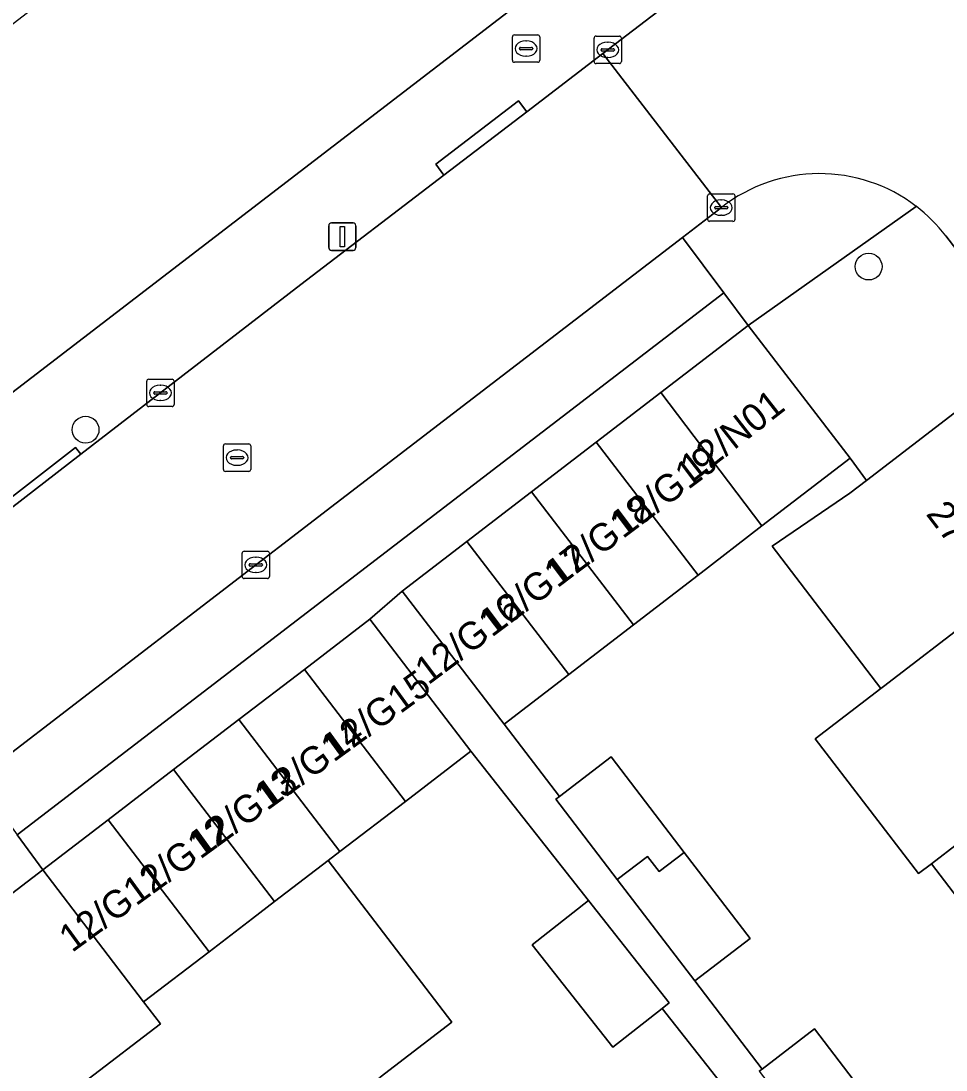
# Model space of a CAD drawing. Extents: x 159352 to 160617, y 385888 to 387323.
# Drawn here: x 159828.84 to 159862.62, y 386877.6 to 386915.89 of the extents above; entities that cross this region are included whole.
import ezdxf

# ---------------------------------------------------------------- set-up
doc = ezdxf.new("R2010")
doc.units = 0
for name, color, linetype in [('IMGEO_Boom', 7, 'Continuous'), ('IMGEO_Brandkraan', 7, 'Continuous'), ('IMGEO_Erf', 7, 'Continuous'), ('IMGEO_Kolk', 7, 'Continuous'), ('IMGEO_Lichtmast', 7, 'Continuous'), ('IMGEO_Pand', 7, 'Continuous'), ('IMGEO_Pand_nummerreeks', 7, 'Continuous'), ('IMGEO_Rijbaan_lokaal_open', 7, 'Continuous'), ('IMGEO_Rioolput', 7, 'Continuous'), ('IMGEO_Voetpad_open', 7, 'Continuous')]:
    doc.layers.add(name, color=color, linetype=linetype)

msp = doc.modelspace()

# ---------------------------------------------------------------- linework, layer by layer
at = {"layer": 'IMGEO_Boom'}
for centre in [(159859.79, 386906.923), (159831.197, 386900.969)]:
    msp.add_circle(centre, 0.489, dxfattribs=at)
at = {"layer": 'IMGEO_Brandkraan'}
for p, q in [((159846.781, 386914.454), (159846.781, 386915.306)), ((159846.856, 386915.38), (159847.708, 386915.38)), ((159847.269, 386915.16), (159847.294, 386915.16)), ((159847.782, 386915.306), (159847.782, 386914.454)), ((159847.04, 386914.874), (159847.04, 386914.886)), ((159847.478, 386914.837), (159847.08, 386914.837)), ((159847.083, 386914.923), (159847.481, 386914.923)), ((159847.524, 386914.886), (159847.524, 386914.874)), ((159847.708, 386914.38), (159846.856, 386914.38)), ((159847.292, 386914.6), (159847.267, 386914.6))]:
    msp.add_line(p, q, dxfattribs=at)
for points in [[(159846.781, 386914.454), (159846.781, 386915.306)], [(159846.856, 386915.38), (159847.708, 386915.38)], [(159847.782, 386915.306), (159847.782, 386914.454)], [(159847.708, 386914.38), (159846.856, 386914.38)]]:
    msp.add_lwpolyline(points, dxfattribs=at)
for centre, radius, start, end in [((159846.858, 386915.304), 0.0765, 91.552, 178.448), ((159846.858, 386915.304), 0.0765, 91.552, 178.448), ((159847.706, 386915.304), 0.0765, 1.552, 88.448), ((159847.706, 386915.304), 0.0765, 1.552, 88.448), ((159847.08, 386914.883), 0.0403, 85.8775, 175.7526), ((159847.077, 386914.873), 0.0366, 178.938, 274.7102), ((159847.481, 386914.88), 0.043, 264.8664, 352.4533), ((159847.485, 386914.885), 0.0386, 1.7309, 96.639), ((159846.858, 386914.456), 0.0765, 181.552, 268.448), ((159846.858, 386914.456), 0.0765, 181.552, 268.448), ((159847.706, 386914.456), 0.0765, 271.552, 358.448), ((159847.706, 386914.456), 0.0765, 271.552, 358.448)]:
    msp.add_arc(centre, radius, start, end, dxfattribs=at)
for centre, major_axis, ratio, start_param, end_param in [((159847.268, 386914.88), (-0.387, 0.002), 0.722429, 4.712389, 7.853982), ((159847.293, 386914.88), (-0.39, 0.002), 0.717154, 1.570796, 4.712389)]:
    msp.add_ellipse(centre, major_axis=major_axis, ratio=ratio, start_param=start_param, end_param=end_param, dxfattribs=at)
at = {"layer": 'IMGEO_Erf'}
msp.add_lwpolyline([(159860.725, 386927.055), (159853.856, 386936.105), (159849.215, 386932.539), (159849.641, 386931.985), (159844.498, 386928.033), (159839.446, 386924.152), (159834.401, 386920.276), (159829.349, 386916.394), (159824.296, 386912.512), (159819.251, 386908.636), (159814.206, 386904.76), (159809.154, 386900.878), (159804.102, 386896.997), (159799.065, 386893.127), (159794.013, 386889.245), (159788.968, 386885.369), (159783.932, 386881.5), (159778.871, 386877.611), (159773.819, 386873.73), (159768.774, 386869.854), (159763.584, 386865.866), (159761.45, 386868.643), (159758.956, 386866.727), (159767.092, 386855.2)], close=True, dxfattribs=at)
for points in [[(159867.765, 386881.673), (159865.847, 386880.204), (159862.079, 386885.126), (159861.612, 386884.768), (159857.843, 386889.69), (159860.238, 386891.525), (159856.272, 386896.716), (159859.104, 386898.655), (159859.711, 386899.12), (159859.112, 386899.927), (159855.895, 386897.457), (159853.561, 386895.665), (159851.2, 386893.852), (159848.839, 386892.039), (159846.478, 386890.226), (159848.502, 386887.582), (159850.388, 386889.025), (159853.056, 386885.538), (159855.462, 386882.395), (159853.441, 386880.848), (159855.902, 386877.633), (159857.815, 386879.097), (159860.483, 386875.61)], [(159854.696, 386876.739), (159852.249, 386879.846), (159850.453, 386878.432), (159847.51, 386882.171), (159849.56, 386883.786), (159845.264, 386889.231), (159842.875, 386887.402), (159840.487, 386885.574), (159840.056, 386885.244), (159844.573, 386879.345), (159841.958, 386877.344)], [(159831.298, 386877.265), (159833.932, 386879.29), (159833.319, 386880.09), (159829.632, 386884.906), (159822.908, 386879.759)]]:
    msp.add_lwpolyline(points, dxfattribs=at)
at = {"layer": 'IMGEO_Kolk'}
for p, q in [((159849.762, 386914.407), (159849.762, 386915.259)), ((159849.837, 386915.333), (159850.689, 386915.333)), ((159850.25, 386915.113), (159850.275, 386915.113)), ((159850.763, 386915.259), (159850.763, 386914.407)), ((159850.021, 386914.827), (159850.021, 386914.839)), ((159850.459, 386914.79), (159850.061, 386914.79)), ((159850.064, 386914.876), (159850.462, 386914.876)), ((159850.505, 386914.839), (159850.505, 386914.827)), ((159850.689, 386914.333), (159849.837, 386914.333)), ((159850.273, 386914.553), (159850.248, 386914.553)), ((159853.909, 386908.649), (159853.909, 386909.501)), ((159853.984, 386909.575), (159854.836, 386909.575)), ((159854.397, 386909.355), (159854.422, 386909.355)), ((159854.91, 386909.501), (159854.91, 386908.649)), ((159854.168, 386909.069), (159854.168, 386909.081)), ((159854.606, 386909.032), (159854.208, 386909.032)), ((159854.211, 386909.118), (159854.609, 386909.118)), ((159854.652, 386909.081), (159854.652, 386909.069)), ((159854.42, 386908.795), (159854.395, 386908.795)), ((159854.836, 386908.575), (159853.984, 386908.575)), ((159833.429, 386901.887), (159833.429, 386902.739)), ((159833.504, 386902.813), (159834.356, 386902.813)), ((159833.917, 386902.593), (159833.942, 386902.593)), ((159834.43, 386902.739), (159834.43, 386901.887)), ((159833.688, 386902.307), (159833.688, 386902.319)), ((159834.126, 386902.27), (159833.728, 386902.27)), ((159833.731, 386902.356), (159834.129, 386902.356)), ((159834.172, 386902.319), (159834.172, 386902.307)), ((159834.356, 386901.813), (159833.504, 386901.813)), ((159833.94, 386902.033), (159833.915, 386902.033)), ((159836.912, 386895.609), (159836.912, 386896.461)), ((159836.987, 386896.535), (159837.839, 386896.535)), ((159837.913, 386896.461), (159837.913, 386895.609)), ((159837.171, 386896.029), (159837.171, 386896.041)), ((159837.609, 386895.992), (159837.211, 386895.992)), ((159837.214, 386896.078), (159837.612, 386896.078)), ((159837.4, 386896.315), (159837.425, 386896.315)), ((159837.655, 386896.041), (159837.655, 386896.029)), ((159837.423, 386895.755), (159837.398, 386895.755)), ((159837.839, 386895.535), (159836.987, 386895.535))]:
    msp.add_line(p, q, dxfattribs=at)
for points in [[(159849.762, 386914.407), (159849.762, 386915.259)], [(159849.837, 386915.333), (159850.689, 386915.333)], [(159850.763, 386915.259), (159850.763, 386914.407)], [(159850.689, 386914.333), (159849.837, 386914.333)], [(159853.909, 386908.649), (159853.909, 386909.501)], [(159853.984, 386909.575), (159854.836, 386909.575)], [(159854.91, 386909.501), (159854.91, 386908.649)], [(159854.836, 386908.575), (159853.984, 386908.575)], [(159833.429, 386901.887), (159833.429, 386902.739)], [(159833.504, 386902.813), (159834.356, 386902.813)], [(159834.43, 386902.739), (159834.43, 386901.887)], [(159834.356, 386901.813), (159833.504, 386901.813)], [(159836.912, 386895.609), (159836.912, 386896.461)], [(159836.987, 386896.535), (159837.839, 386896.535)], [(159837.913, 386896.461), (159837.913, 386895.609)], [(159837.839, 386895.535), (159836.987, 386895.535)]]:
    msp.add_lwpolyline(points, dxfattribs=at)
for centre, radius, start, end in [((159849.839, 386915.257), 0.0765, 91.552, 178.448), ((159849.839, 386915.257), 0.0765, 91.552, 178.448), ((159850.687, 386915.257), 0.0765, 1.552, 88.448), ((159850.687, 386915.257), 0.0765, 1.552, 88.448), ((159850.061, 386914.836), 0.0403, 85.8775, 175.7526), ((159850.058, 386914.826), 0.0366, 178.938, 274.7102), ((159850.462, 386914.833), 0.043, 264.8664, 352.4533), ((159850.466, 386914.838), 0.0386, 1.7309, 96.639), ((159849.839, 386914.409), 0.0765, 181.552, 268.448), ((159849.839, 386914.409), 0.0765, 181.552, 268.448), ((159850.687, 386914.409), 0.0765, 271.552, 358.448), ((159850.687, 386914.409), 0.0765, 271.552, 358.448), ((159853.986, 386909.499), 0.0765, 91.552, 178.448), ((159853.986, 386909.499), 0.0765, 91.552, 178.448), ((159854.834, 386909.499), 0.0765, 1.552, 88.448), ((159854.834, 386909.499), 0.0765, 1.552, 88.448), ((159854.208, 386909.078), 0.0403, 85.8775, 175.7526), ((159854.205, 386909.068), 0.0366, 178.938, 274.7102), ((159854.609, 386909.075), 0.043, 264.8664, 352.4533), ((159854.613, 386909.08), 0.0386, 1.7309, 96.639), ((159853.986, 386908.651), 0.0765, 181.552, 268.448), ((159853.986, 386908.651), 0.0765, 181.552, 268.448), ((159854.834, 386908.651), 0.0765, 271.552, 358.448), ((159854.834, 386908.651), 0.0765, 271.552, 358.448), ((159833.506, 386902.737), 0.0765, 91.552, 178.448), ((159833.506, 386902.737), 0.0765, 91.552, 178.448), ((159834.354, 386902.737), 0.0765, 1.552, 88.448), ((159834.354, 386902.737), 0.0765, 1.552, 88.448), ((159833.728, 386902.316), 0.0403, 85.8775, 175.7526), ((159833.725, 386902.306), 0.0366, 178.938, 274.7102), ((159834.129, 386902.313), 0.043, 264.8664, 352.4533), ((159834.133, 386902.318), 0.0386, 1.7309, 96.639), ((159833.506, 386901.889), 0.0765, 181.552, 268.448), ((159833.506, 386901.889), 0.0765, 181.552, 268.448), ((159834.354, 386901.889), 0.0765, 271.552, 358.448), ((159834.354, 386901.889), 0.0765, 271.552, 358.448), ((159836.989, 386896.459), 0.0765, 91.552, 178.448), ((159836.989, 386896.459), 0.0765, 91.552, 178.448), ((159837.837, 386896.459), 0.0765, 1.552, 88.448), ((159837.837, 386896.459), 0.0765, 1.552, 88.448), ((159837.211, 386896.038), 0.0403, 85.8775, 175.7526), ((159837.208, 386896.028), 0.0366, 178.938, 274.7102), ((159837.612, 386896.035), 0.043, 264.8664, 352.4533), ((159837.616, 386896.04), 0.0386, 1.7309, 96.639), ((159836.989, 386895.611), 0.0765, 181.552, 268.448), ((159836.989, 386895.611), 0.0765, 181.552, 268.448), ((159837.837, 386895.611), 0.0765, 271.552, 358.448), ((159837.837, 386895.611), 0.0765, 271.552, 358.448)]:
    msp.add_arc(centre, radius, start, end, dxfattribs=at)
for centre, major_axis, ratio, start_param, end_param in [((159850.249, 386914.833), (-0.387, 0.002), 0.722429, 4.712389, 7.853982), ((159850.274, 386914.833), (-0.39, 0.002), 0.717154, 1.570796, 4.712389), ((159854.396, 386909.075), (-0.387, 0.002), 0.722429, 4.712389, 7.853982), ((159854.421, 386909.075), (-0.39, 0.002), 0.717154, 1.570796, 4.712389), ((159833.916, 386902.313), (-0.387, 0.002), 0.722429, 4.712389, 7.853982), ((159833.941, 386902.313), (-0.39, 0.002), 0.717154, 1.570796, 4.712389), ((159837.399, 386896.035), (-0.387, 0.002), 0.722429, 4.712389, 7.853982), ((159837.424, 386896.035), (-0.39, 0.002), 0.717154, 1.570796, 4.712389)]:
    msp.add_ellipse(centre, major_axis=major_axis, ratio=ratio, start_param=start_param, end_param=end_param, dxfattribs=at)
at = {"layer": 'IMGEO_Lichtmast'}
for p, q in [((159840.076, 386907.616), (159840.076, 386908.416)), ((159840.076, 386908.416), (159840.076, 386907.616)), ((159840.176, 386908.516), (159840.966, 386908.516)), ((159840.966, 386908.516), (159840.176, 386908.516)), ((159841.066, 386908.416), (159841.066, 386907.616)), ((159841.066, 386907.616), (159841.066, 386908.416)), ((159840.966, 386907.516), (159840.176, 386907.516)), ((159840.176, 386907.516), (159840.966, 386907.516))]:
    msp.add_line(p, q, dxfattribs=at)
msp.add_lwpolyline([(159840.496, 386908.391), (159840.646, 386908.391), (159840.646, 386907.641), (159840.496, 386907.641), (159840.496, 386908.391)], dxfattribs=at)
for centre, start, end in [((159840.176, 386908.416), 90, 180), ((159840.176, 386908.416), 90, 180), ((159840.966, 386908.416), 0, 90), ((159840.966, 386908.416), 360, 90), ((159840.176, 386907.616), 180, 270), ((159840.176, 386907.616), 180, 270), ((159840.966, 386907.616), 270, 0), ((159840.966, 386907.616), 270, 0)]:
    msp.add_arc(centre, 0.1, start, end, dxfattribs=at)
at = {"layer": 'IMGEO_Pand'}
for points in [[(159855.895, 386897.457), (159859.112, 386899.927), (159855.391, 386904.773), (159852.201, 386902.324)], [(159852.201, 386902.324), (159849.84, 386900.511), (159853.561, 386895.665), (159855.895, 386897.457)], [(159859.711, 386899.12), (159859.104, 386898.655), (159856.272, 386896.716), (159860.238, 386891.525), (159860.338, 386891.601), (159866.935, 386896.652), (159863.073, 386901.695)], [(159849.84, 386900.511), (159847.479, 386898.698), (159851.2, 386893.852), (159853.561, 386895.665)], [(159848.839, 386892.039), (159851.2, 386893.852), (159847.479, 386898.698), (159845.118, 386896.885)], [(159845.118, 386896.885), (159842.757, 386895.072), (159846.478, 386890.226), (159848.839, 386892.039)], [(159864.107, 386886.679), (159870.703, 386891.731), (159866.935, 386896.652), (159860.338, 386891.601), (159860.238, 386891.525), (159857.843, 386889.69), (159861.612, 386884.768), (159862.079, 386885.126)], [(159845.264, 386889.231), (159841.576, 386894.049), (159839.187, 386892.22), (159842.875, 386887.402)], [(159839.187, 386892.22), (159836.798, 386890.392), (159840.487, 386885.574), (159842.875, 386887.402)], [(159862.079, 386885.126), (159865.847, 386880.204), (159867.765, 386881.673), (159874.472, 386886.809), (159870.703, 386891.731), (159864.107, 386886.679)], [(159840.056, 386885.244), (159840.487, 386885.574), (159836.798, 386890.392), (159834.41, 386888.563), (159838.097, 386883.747)], [(159850.388, 386889.025), (159848.502, 386887.582), (159848.368, 386887.479), (159850.608, 386884.551), (159851.719, 386885.398), (159852.144, 386884.842), (159853.056, 386885.538)], [(159838.097, 386883.747), (159834.41, 386888.563), (159832.021, 386886.735), (159835.707, 386881.918), (159837.29, 386883.13)], [(159829.632, 386884.906), (159833.319, 386880.09), (159835.707, 386881.918), (159832.021, 386886.735)], [(159838.097, 386883.747), (159837.29, 386883.13), (159835.707, 386881.918), (159833.319, 386880.09), (159833.932, 386879.29), (159831.298, 386877.265), (159835.169, 386872.229), (159841.958, 386877.344), (159844.573, 386879.345), (159840.056, 386885.244)], [(159853.441, 386880.848), (159855.462, 386882.395), (159853.056, 386885.538), (159852.144, 386884.842), (159851.719, 386885.398), (159850.608, 386884.551)], [(159849.56, 386883.786), (159847.51, 386882.171), (159850.453, 386878.432), (159852.249, 386879.846), (159852.504, 386880.047)], [(159857.815, 386879.097), (159855.902, 386877.633), (159855.795, 386877.551), (159858.036, 386874.621), (159859.248, 386875.548), (159859.673, 386874.991), (159860.483, 386875.61)]]:
    msp.add_lwpolyline(points, close=True, dxfattribs=at)
at = {"layer": 'IMGEO_Rijbaan_lokaal_open'}
for points in [[(159868.115, 386919.365), (159863.692, 386925.098), (159862.036, 386923.833), (159850.09, 386914.701), (159854.423, 386909.085)], [(159862.606, 386908.045), (159863.004, 386907.526), (159868.525, 386911.76), (159868.084, 386912.335)]]:
    msp.add_lwpolyline(points, dxfattribs=at)
msp.add_lwpolyline([(159828.049, 386897.777), (159825.631, 386895.912), (159822.678, 386893.635), (159817.951, 386889.989), (159822.321, 386884.452), (159827.222, 386888.213), (159840.35, 386898.288), (159852.991, 386907.986), (159854.423, 386909.085), (159850.09, 386914.701), (159847.304, 386912.571), (159844.285, 386910.263), (159839.06, 386906.269), (159831.028, 386900.075)], close=True, dxfattribs=at)
for centre, radius, start, end in [((159857.999, 386904.508), 5.808, 52.5961, 128.0008), ((159857.996, 386904.506), 5.812, 37.5167, 52.5896)]:
    msp.add_arc(centre, radius, start, end, dxfattribs=at)
at = {"layer": 'IMGEO_Rioolput'}
for p, q in [((159836.229, 386899.523), (159836.229, 386900.375)), ((159836.304, 386900.449), (159837.156, 386900.449)), ((159836.717, 386900.229), (159836.742, 386900.229)), ((159837.23, 386900.375), (159837.23, 386899.523)), ((159836.488, 386899.943), (159836.488, 386899.955)), ((159836.926, 386899.906), (159836.528, 386899.906)), ((159836.531, 386899.992), (159836.929, 386899.992)), ((159836.972, 386899.955), (159836.972, 386899.943)), ((159837.156, 386899.449), (159836.304, 386899.449)), ((159836.74, 386899.669), (159836.715, 386899.669))]:
    msp.add_line(p, q, dxfattribs=at)
for points in [[(159836.229, 386899.523), (159836.229, 386900.375)], [(159836.304, 386900.449), (159837.156, 386900.449)], [(159837.23, 386900.375), (159837.23, 386899.523)], [(159837.156, 386899.449), (159836.304, 386899.449)]]:
    msp.add_lwpolyline(points, dxfattribs=at)
for centre, radius, start, end in [((159836.306, 386900.373), 0.0765, 91.552, 178.448), ((159836.306, 386900.373), 0.0765, 91.552, 178.448), ((159837.154, 386900.373), 0.0765, 1.552, 88.448), ((159837.154, 386900.373), 0.0765, 1.552, 88.448), ((159836.528, 386899.952), 0.0403, 85.8775, 175.7526), ((159836.525, 386899.942), 0.0366, 178.938, 274.7102), ((159836.929, 386899.949), 0.043, 264.8664, 352.4533), ((159836.933, 386899.954), 0.0386, 1.7309, 96.639), ((159836.306, 386899.525), 0.0765, 181.552, 268.448), ((159836.306, 386899.525), 0.0765, 181.552, 268.448), ((159837.154, 386899.525), 0.0765, 271.552, 358.448), ((159837.154, 386899.525), 0.0765, 271.552, 358.448)]:
    msp.add_arc(centre, radius, start, end, dxfattribs=at)
for centre, major_axis, ratio, start_param, end_param in [((159836.716, 386899.949), (-0.387, 0.002), 0.722429, 4.712389, 7.853982), ((159836.741, 386899.949), (-0.39, 0.002), 0.717154, 1.570796, 4.712389)]:
    msp.add_ellipse(centre, major_axis=major_axis, ratio=ratio, start_param=start_param, end_param=end_param, dxfattribs=at)
at = {"layer": 'IMGEO_Voetpad_open'}
for points in [[(159889.583, 386946.772), (159888.444, 386948.254), (159867.142, 386931.956), (159860.725, 386927.055), (159767.092, 386855.2), (159764.634, 386853.314), (159759.06, 386849.037), (159757.568, 386847.881), (159754.463, 386845.502), (159754.341, 386845.409), (159711.401, 386812.51)], [(159802.886, 386878.378), (159805.799, 386880.618), (159817.951, 386889.989), (159822.678, 386893.635), (159822.462, 386893.897), (159825.44, 386896.176), (159825.631, 386895.912), (159828.049, 386897.777), (159827.863, 386898.016), (159830.825, 386900.323), (159831.028, 386900.075), (159839.06, 386906.269), (159844.285, 386910.263), (159843.982, 386910.66), (159847.001, 386912.968), (159847.304, 386912.571), (159850.09, 386914.701), (159862.036, 386923.833), (159861.404, 386924.659), (159869.408, 386930.778), (159870.04, 386929.952), (159872.839, 386932.091), (159890.089, 386945.351)], [(159854.423, 386909.085), (159852.991, 386907.986), (159854.5, 386905.966), (159855.391, 386904.773), (159861.527, 386909.122)], [(159861.527, 386909.122), (159855.391, 386904.773), (159859.112, 386899.927), (159859.711, 386899.12), (159863.073, 386901.695), (159863.785, 386902.248), (159916.647, 386833.104), (159916.196, 386832.726), (159917.798, 386830.645)], [(159901.575, 386857.157), (159881.47, 386883.452), (159863.004, 386907.526), (159862.606, 386908.045)], [(159855.795, 386877.551), (159855.902, 386877.633), (159853.441, 386880.848), (159850.608, 386884.551), (159848.368, 386887.479), (159848.502, 386887.582), (159846.478, 386890.226), (159842.757, 386895.072), (159841.576, 386894.049), (159845.264, 386889.231), (159849.56, 386883.786), (159852.504, 386880.047), (159852.249, 386879.846), (159854.696, 386876.739)], [(159820.377, 386877.986), (159822.908, 386879.759), (159829.632, 386884.906), (159828.7, 386886.185)]]:
    msp.add_lwpolyline(points, dxfattribs=at)
for points in [[(159847.304, 386912.571), (159847.001, 386912.968), (159843.982, 386910.66), (159844.285, 386910.263)], [(159854.5, 386905.966), (159852.991, 386907.986), (159840.35, 386898.288), (159827.222, 386888.213), (159828.7, 386886.185)], [(159832.021, 386886.735), (159834.41, 386888.563), (159836.798, 386890.392), (159839.187, 386892.22), (159841.576, 386894.049), (159842.757, 386895.072), (159845.118, 386896.885), (159847.479, 386898.698), (159849.84, 386900.511), (159852.201, 386902.324), (159855.391, 386904.773), (159854.5, 386905.966), (159828.7, 386886.185), (159829.632, 386884.906)], [(159831.028, 386900.075), (159830.825, 386900.323), (159827.863, 386898.016), (159828.049, 386897.777)]]:
    msp.add_lwpolyline(points, close=True, dxfattribs=at)
for centre, radius, start, end in [((159857.999, 386904.508), 5.808, 52.5961, 128.0008), ((159857.996, 386904.506), 5.812, 37.5167, 52.5896)]:
    msp.add_arc(centre, radius, start, end, dxfattribs=at)

# ---------------------------------------------------------------- texts
at = {"layer": 'IMGEO_Pand_nummerreeks'}
for s, rotation, p in [('12/N01', 38.0816, (159853.409, 386899.06)), ('12/G19', 36.9235, (159850.884, 386897.021)), ('12/G18', 36.9235, (159848.497, 386895.228)), ('27', 307.444, (159861.857, 386897.888)), ('12/G17', 36.9235, (159846.103, 386893.428)), ('12/G16', 36.9235, (159843.711, 386891.631)), ('12/G15', 36.0274, (159840.343, 386888.877)), ('12/G14', 36.0274, (159837.91, 386887.108)), ('12/G13', 36.0274, (159835.477, 386885.339)), ('12/G12', 36.0274, (159833.039, 386883.565)), ('12/G11', 36.0274, (159830.701, 386881.864))]:
    msp.add_text(s, height=1, rotation=rotation, dxfattribs=at).set_placement(p)

doc.saveas('drawing.dxf')
